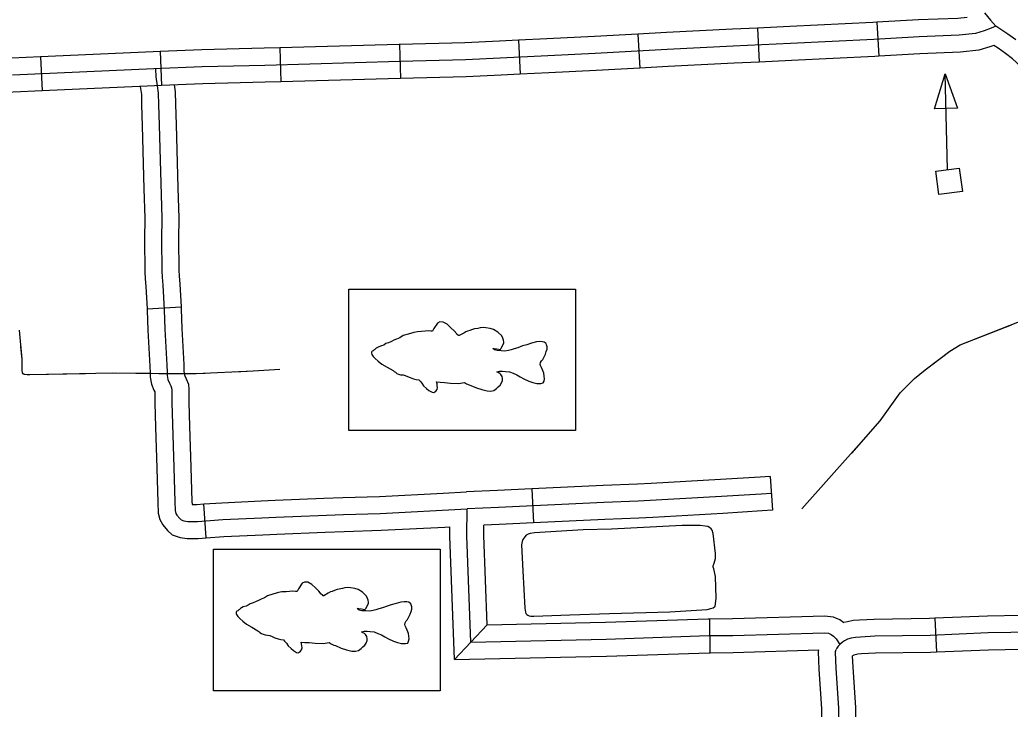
# Model space of a CAD drawing. Extents: x 1084508 to 1142749, y 1057638 to 1093403.
# Drawn here: x 1132518 to 1133890, y 1071967 to 1072922 of the extents above; entities that cross this region are included whole.
import ezdxf

# ---------------------------------------------------------------- set-up
doc = ezdxf.new("R2010")
doc.units = 0
for name, color, linetype in [('Level 32', 7, 'Continuous'), ('Level 35', 7, 'Continuous'), ('Level 43', 7, 'Continuous'), ('Level 45', 7, 'Continuous'), ('Level 56', 7, 'Continuous'), ('Level 57', 7, 'Continuous')]:
    doc.layers.add(name, color=color, linetype=linetype)

msp = doc.modelspace()

# ---------------------------------------------------------------- linework, layer by layer
at = {"layer": 'Level 32'}
for p, q in [((1133705.6, 1072918.1), (1133708.2, 1072871.1)), ((1133540.3, 1072910.1), (1133542.5, 1072863)), ((1133209.2, 1072893.2), (1133211.5, 1072846.2)), ((1133374.6, 1072901.8), (1133377.1, 1072854.8)), ((1132712.4, 1072877.6), (1132714.4, 1072830.5)), ((1132878.4, 1072882.7), (1132879.7, 1072835.6)), ((1133044.1, 1072887.5), (1133045.3, 1072840.4)), ((1132546.8, 1072870.2), (1132548.9, 1072823.1))]:
    msp.add_line(p, q, dxfattribs=at)
for points in [[(1133705.6, 1072918.1), (1133700.1, 1072917.8), (1133584.9, 1072912.2), (1133540.3, 1072910.1)], [(1133830.7, 1072925), (1133818, 1072923.6), (1133763.2, 1072921.4), (1133705.6, 1072918.1)], [(1133854.8, 1072931.1), (1133863.1, 1072921.1), (1133870.6, 1072912.6)], [(1133870.6, 1072912.6), (1133863.8, 1072910.1), (1133854.5, 1072906.3), (1133842.3, 1072902.7), (1133819.8, 1072900.1), (1133764.3, 1072897.9), (1133701.3, 1072894.3), (1133586.1, 1072888.6), (1133506.5, 1072884.9), (1133415.1, 1072880.4), (1133315.5, 1072875), (1133249.7, 1072871.6), (1133183.7, 1072868.4), (1133135.5, 1072866.3), (1133044.4, 1072863.9), (1132857.3, 1072858.5), (1132770.8, 1072856.4), (1132703.8, 1072853.6), (1132507.8, 1072844.9)], [(1133540.3, 1072910.1), (1133505.4, 1072908.4), (1133413.9, 1072904), (1133374.6, 1072901.8)], [(1133898.1, 1072893.9), (1133887.2, 1072901.5), (1133870.6, 1072912.6)], [(1133209.2, 1072893.2), (1133182.6, 1072891.9), (1133134.6, 1072889.8), (1133044.1, 1072887.5)], [(1133374.6, 1072901.8), (1133314.2, 1072898.5), (1133248.5, 1072895.2), (1133209.2, 1072893.2)], [(1132712.4, 1072877.6), (1132702.8, 1072877.2), (1132546.8, 1072870.2)], [(1132878.4, 1072882.7), (1132856.7, 1072882.1), (1132770, 1072880), (1132712.4, 1072877.6)], [(1133044.1, 1072887.5), (1133043.7, 1072887.4), (1132878.4, 1072882.7)], [(1133867.7, 1072886.2), (1133862.3, 1072884), (1133847, 1072879.5), (1133821.6, 1072876.6), (1133765.4, 1072874.4), (1133708.2, 1072871.1)], [(1133985.3, 1072780), (1133981.8, 1072783.1), (1133972.3, 1072792.8), (1133956.7, 1072807.9), (1133935.1, 1072828.5), (1133911.1, 1072851.3), (1133893.4, 1072867.5), (1133884, 1072875), (1133873.9, 1072882.1), (1133867.7, 1072886.2)], [(1132546.8, 1072870.2), (1132506.8, 1072868.4), (1132407.4, 1072864.6), (1132380.8, 1072862.9)], [(1133542.5, 1072863), (1133507.7, 1072861.4), (1133416.3, 1072856.9), (1133377.1, 1072854.8)], [(1133708.2, 1072871.1), (1133702.6, 1072870.8), (1133587.2, 1072865.1), (1133542.5, 1072863)], [(1133377.1, 1072854.8), (1133316.7, 1072851.5), (1133250.9, 1072848.1), (1133211.5, 1072846.2)], [(1132879.7, 1072835.6), (1132857.9, 1072835), (1132771.5, 1072832.9), (1132714.4, 1072830.5)], [(1133045.3, 1072840.4), (1133045, 1072840.4), (1132879.7, 1072835.6)], [(1133211.5, 1072846.2), (1133184.8, 1072844.9), (1133136.3, 1072842.8), (1133045.3, 1072840.4)], [(1132548.9, 1072823.1), (1132508.8, 1072821.3), (1132409.7, 1072817.5), (1132383.7, 1072815.9)], [(1132714.4, 1072830.5), (1132704.8, 1072830.1), (1132548.9, 1072823.1)]]:
    msp.add_lwpolyline(points, dxfattribs=at)
at = {"layer": 'Level 35'}
msp.add_lwpolyline([(1133298.7, 1072215.1), (1133231, 1072210.8), (1133225.1, 1072210), (1133222.4, 1072208.9), (1133219.8, 1072207.6), (1133217.7, 1072205.6), (1133216.5, 1072203.7), (1133215.1, 1072201.6), (1133214.2, 1072198.8), (1133213.4, 1072194.1), (1133215.1, 1072158.2), (1133218, 1072106.6), (1133218.8, 1072101.2), (1133219.4, 1072099.3), (1133220.7, 1072097.8), (1133222, 1072096.8), (1133223.7, 1072096), (1133225.9, 1072095.7), (1133230.2, 1072095.5), (1133280.1, 1072097.2), (1133335.2, 1072099.4), (1133418.9, 1072101.7), (1133470.7, 1072104.5), (1133475.6, 1072105.9), (1133479, 1072107.2), (1133480.9, 1072108.7), (1133481.4, 1072109.5), (1133482.2, 1072112.6), (1133482.9, 1072120.6), (1133482.1, 1072150.6), (1133479.6, 1072161), (1133478.7, 1072163.6), (1133478.8, 1072165.2), (1133480, 1072169.1), (1133482.1, 1072175.3), (1133481.9, 1072182.1), (1133478.8, 1072209.9), (1133477.2, 1072214.4), (1133476.1, 1072216.5), (1133473.5, 1072218.5), (1133471.2, 1072219.5), (1133467.6, 1072220.3), (1133460.8, 1072221.1), (1133436, 1072221.1), (1133338.1, 1072216)], close=True, dxfattribs=at)
at = {"layer": 'Level 43'}
for points in [[(1133601.8, 1072244.2), (1133710.4, 1072365.9), (1133738, 1072404.7), (1133757.8, 1072424.6), (1133772.5, 1072436.6), (1133806.8, 1072462.7), (1133821, 1072471.2), (1133905.7, 1072504.4), (1133917.2, 1072507.2)], [(1133781.7, 1072443.6), (1133806.8, 1072462.7), (1133821, 1072471.2), (1133892, 1072499)], [(1132878.1, 1072437), (1132841.5, 1072434.9), (1132762.5, 1072431.3), (1132710.7, 1072431.3), (1132646.3, 1072432.3), (1132531.7, 1072429.6), (1132528, 1072429.6), (1132524.9, 1072430.1), (1132524.2, 1072430.3), (1132523.6, 1072430.7), (1132522.5, 1072431.3), (1132521.8, 1072432.4), (1132521.6, 1072433.2), (1132521.2, 1072435.8), (1132521.1, 1072451.6), (1132517.5, 1072491.7)], [(1132609, 1072431.4), (1132531.7, 1072429.6), (1132528, 1072429.6), (1132524.9, 1072430.1), (1132524.2, 1072430.3), (1132523.6, 1072430.7), (1132522.5, 1072431.3), (1132521.8, 1072432.4), (1132521.6, 1072433.2), (1132521.2, 1072435.8), (1132521.1, 1072451.6), (1132519.6, 1072468.4)], [(1132697.7, 1072431.5), (1132650.4, 1072432.2)], [(1132774.7, 1072431.8), (1132762.5, 1072431.3), (1132748.1, 1072431.3)], [(1132878.1, 1072437), (1132841.5, 1072434.9), (1132816.1, 1072433.7)], [(1133670.8, 1072321.5), (1133710.4, 1072365.9), (1133738, 1072404.7), (1133750.1, 1072416.9)]]:
    msp.add_lwpolyline(points, dxfattribs=at)
at = {"layer": 'Level 45'}
for p, q in [((1132694.4, 1072521.4), (1132741.4, 1072523.8)), ((1133558, 1072289.1), (1133561.1, 1072242.1)), ((1133227.5, 1072271.8), (1133229.7, 1072224.7)), ((1132776.3, 1072204), (1132773.1, 1072251)), ((1133165.8, 1072083.6), (1133120.5, 1072035.5)), ((1133474.7, 1072044.9), (1133474.2, 1072092)), ((1133786.1, 1072092.5), (1133788.1, 1072045.5))]:
    msp.add_line(p, q, dxfattribs=at)
for points in [[(1132705.8, 1072853.6), (1132706.7, 1072842.7), (1132708.3, 1072830.3), (1132709.9, 1072819.9), (1132710.3, 1072804.3), (1132711.1, 1072775.6), (1132714.7, 1072646.7), (1132714.3, 1072617.8), (1132714.7, 1072573.4), (1132715.3, 1072564.9), (1132716.3, 1072553.8), (1132718, 1072519.7), (1132719, 1072492.9), (1132721.6, 1072443), (1132722, 1072433.7), (1132722.2, 1072429.1), (1132723.2, 1072423.4), (1132725.2, 1072418.4), (1132727.3, 1072414.5), (1132728.3, 1072411.9), (1132728.5, 1072408.7), (1132728.7, 1072391.3), (1132731.3, 1072301.3), (1132732.9, 1072253.7), (1132733.3, 1072241.7), (1132734.3, 1072237.9), (1132735.7, 1072235.3), (1132739.6, 1072230.6), (1132741.6, 1072228.8), (1132745.4, 1072227.4), (1132750.9, 1072226.8), (1132764.2, 1072226.8), (1132799.4, 1072229.2), (1132853.5, 1072231.5), (1132872.9, 1072232.5), (1132966.6, 1072236.5), (1133017.5, 1072237.9), (1133137.9, 1072244.1)], [(1132684.7, 1072829.2), (1132686.4, 1072817.9), (1132686.8, 1072803.7), (1132687.6, 1072774.9), (1132690, 1072687.6)], [(1132732, 1072831.3), (1132733.4, 1072822), (1132733.8, 1072804.9), (1132734.6, 1072776.2), (1132737.1, 1072688.9)], [(1132690, 1072687.6), (1132691.1, 1072646.6), (1132690.7, 1072617.9), (1132691.1, 1072572.5), (1132691.8, 1072563), (1132692.8, 1072552.1), (1132694.4, 1072521.4)], [(1132737.1, 1072688.9), (1132738.2, 1072646.9), (1132737.8, 1072617.7), (1132738.2, 1072574.3), (1132738.7, 1072566.8), (1132739.7, 1072555.4), (1132741.4, 1072523.8)], [(1132694.4, 1072521.4), (1132694.5, 1072518.7), (1132695.5, 1072491.9), (1132698.1, 1072441.9), (1132698.5, 1072432.7), (1132698.7, 1072426.6), (1132700.4, 1072416.9), (1132703.8, 1072408.4), (1132705, 1072406.2), (1132705.2, 1072390.8), (1132706.1, 1072357.5)], [(1132741.4, 1072523.8), (1132741.6, 1072520.7), (1132742.5, 1072494), (1132745.1, 1072444.1), (1132745.5, 1072434.7), (1132745.7, 1072431.7), (1132746, 1072429.8), (1132746.5, 1072428.5), (1132748.7, 1072424.4), (1132751.6, 1072417), (1132752.1, 1072409.6), (1132752.3, 1072391.7), (1132753.2, 1072358.9)], [(1132706.1, 1072357.5), (1132707.8, 1072300.6), (1132709.4, 1072253), (1132709.8, 1072238.2), (1132712.2, 1072229.2), (1132716.1, 1072222.1), (1132722.6, 1072214.2), (1132729.2, 1072208.2), (1132740, 1072204.3), (1132749.7, 1072203.2), (1132765, 1072203.2), (1132776.3, 1072204)], [(1132753.2, 1072358.9), (1132754.8, 1072302), (1132756.4, 1072254.5), (1132756.6, 1072250.3), (1132763.4, 1072250.3), (1132773.1, 1072251)], [(1133558, 1072289.1), (1133543.7, 1072288.1), (1133489.1, 1072284.6), (1133392.9, 1072279.3)], [(1133392.9, 1072279.3), (1133373.8, 1072278.2), (1133326.5, 1072276.5), (1133227.5, 1072271.8)], [(1132773.1, 1072251), (1132798.1, 1072252.7), (1132852.4, 1072255.1), (1132871.8, 1072256.1), (1132939.3, 1072258.9)], [(1132939.3, 1072258.9), (1132965.8, 1072260), (1133016.6, 1072261.4), (1133104.6, 1072265.9)], [(1133104.6, 1072265.9), (1133136.7, 1072267.6)], [(1133227.5, 1072271.8), (1133180.1, 1072269.5), (1133136.9, 1072267.6)], [(1133559.6, 1072265.6), (1133545.2, 1072264.6), (1133490.5, 1072261.1), (1133374.9, 1072254.7), (1133327.5, 1072252.9), (1133181.1, 1072246), (1133137.9, 1072244.1)], [(1133143.2, 1072059.6), (1133137.5, 1072206.7), (1133137.9, 1072244.1)], [(1133395.4, 1072232.3), (1133376, 1072231.2), (1133328.5, 1072229.4), (1133229.7, 1072224.7)], [(1133561.1, 1072242.1), (1133546.8, 1072241.2), (1133492, 1072237.6), (1133395.4, 1072232.3)], [(1132941.3, 1072211.9), (1132967.4, 1072213), (1133018.5, 1072214.4), (1133107.1, 1072218.9)], [(1133107.1, 1072218.9), (1133114.1, 1072219.3)], [(1133120.5, 1072035.5), (1133114, 1072206.4), (1133114.1, 1072219.3)], [(1133165.8, 1072083.6), (1133161.1, 1072207.1), (1133161.2, 1072221.6)], [(1133229.7, 1072224.7), (1133182.2, 1072222.5), (1133161.2, 1072221.6)], [(1132776.3, 1072204), (1132800.8, 1072205.7), (1132854.6, 1072208), (1132874, 1072209), (1132941.3, 1072211.9)], [(1133474.2, 1072092), (1133505.7, 1072092.3), (1133633.3, 1072096), (1133644.9, 1072094.8), (1133649.3, 1072092.9)], [(1134449.3, 1072096.6), (1134327.7, 1072088.4), (1134244.6, 1072086.9), (1134103.6, 1072079.5), (1133984.9, 1072074.3), (1133859.7, 1072072.2), (1133779.3, 1072068.6), (1133702.9, 1072067.6), (1133682.9, 1072066.6), (1133675.8, 1072066.1), (1133670.2, 1072064.9), (1133664.8, 1072063.6), (1133660.8, 1072061.3), (1133658.1, 1072059.5), (1133654.4, 1072056.1), (1133652.1, 1072053.8), (1133650.2, 1072051.3), (1133649.3, 1072049.3)], [(1133952.3, 1072097.3), (1133859, 1072095.7), (1133786.1, 1072092.5)], [(1133165.8, 1072083.6), (1133308.3, 1072086.8)], [(1133308.3, 1072086.8), (1133329.7, 1072087.3), (1133472, 1072092), (1133474.2, 1072092)], [(1133649.3, 1072092.9), (1133654.2, 1072090.8), (1133659.9, 1072086.7)], [(1133786.1, 1072092.5), (1133778.7, 1072092.2), (1133702.1, 1072091.1), (1133681.6, 1072090.1), (1133672.6, 1072089.5), (1133665, 1072087.8), (1133659.9, 1072086.7)], [(1133143.2, 1072059.6), (1133330.3, 1072063.8), (1133472.6, 1072068.5), (1133506.2, 1072068.8), (1133632.4, 1072072.5), (1133638.8, 1072071.8), (1133642.5, 1072070.2), (1133645.6, 1072067.9), (1133649.1, 1072064.3), (1133654.4, 1072056.1)], [(1133120.5, 1072035.5), (1133309.4, 1072039.7)], [(1133309.4, 1072039.7), (1133331, 1072040.2), (1133473.1, 1072044.9), (1133474.7, 1072044.9)], [(1133474.7, 1072044.9), (1133506.7, 1072045.3), (1133625, 1072048.7)], [(1133629.9, 1071934.7), (1133629.6, 1071967.3), (1133625.8, 1072022.2), (1133624.8, 1072046), (1133625, 1072048.7)], [(1133703.2, 1070610.7), (1133701.1, 1070658.7), (1133700.3, 1070676.2), (1133699.9, 1070707.6), (1133699.9, 1070725.9), (1133693.8, 1070821.6), (1133692.6, 1070875), (1133694.2, 1070886), (1133695.8, 1070900.7), (1133696.6, 1070912.1), (1133697.1, 1070941), (1133691.8, 1071086.8), (1133686.1, 1071182.5), (1133681.6, 1071264), (1133671, 1071514.1), (1133660, 1071771.1), (1133653.9, 1071888), (1133653.1, 1071968.2), (1133649.3, 1072023.5), (1133648.4, 1072045.3), (1133648.5, 1072046.6), (1133649.3, 1072049.3)], [(1133788.1, 1072045.5), (1133780, 1072045.1), (1133703.7, 1072044.1), (1133684.2, 1072043.1), (1133679.1, 1072042.8), (1133675.4, 1072041.9), (1133673.5, 1072041.5), (1133673.5, 1072041.5), (1133672.1, 1072040.5)], [(1133677, 1071935.2), (1133676.6, 1071969.1), (1133672.8, 1072024.8), (1133672.1, 1072040.5)], [(1133953.1, 1072050.2), (1133860.4, 1072048.6), (1133788.1, 1072045.5)]]:
    msp.add_lwpolyline(points, dxfattribs=at)
at = {"layer": 'Level 56'}
for p, q in [((1133785.6, 1072798.5), (1133800.4, 1072846.9)), ((1133800.4, 1072846.9), (1133817.6, 1072799.3)), ((1133817.6, 1072799.3), (1133785.6, 1072798.5))]:
    msp.add_line(p, q, dxfattribs=at)
msp.add_lwpolyline([(1133803.6, 1072714.1), (1133800.4, 1072846.9)], dxfattribs=at)
msp.add_lwpolyline([(1133791.6, 1072679.6), (1133787.4, 1072712), (1133819.9, 1072716.3), (1133824.1, 1072683.9)], close=True, dxfattribs=at)
at = {"layer": 'Level 57'}
for points in [[(1133287.8, 1072548.6), (1133287.8, 1072352.5), (1132974, 1072352.5)], [(1132974, 1072352.5), (1132974, 1072548.6), (1133287.8, 1072548.6)], [(1133091.6, 1072493.8), (1133090, 1072490.2), (1133087.6, 1072490.2), (1133083.9, 1072490.6), (1133079.5, 1072490.2), (1133074.6, 1072489.8), (1133068.9, 1072489.3), (1133064, 1072488.5), (1133056.3, 1072486.1), (1133049, 1072484.1), (1133044.5, 1072481.2), (1133040.1, 1072479.2), (1133036.4, 1072477.6), (1133033.1, 1072475.9), (1133029.1, 1072474.3), (1133025, 1072473.1), (1133022.2, 1072471.1), (1133019.3, 1072469.8), (1133015.3, 1072468.6), (1133012.8, 1072467.4), (1133011.6, 1072466.6), (1133010.8, 1072465.8), (1133010, 1072465), (1133009, 1072464.4), (1133008.4, 1072463.8), (1133007.8, 1072463.1)], [(1133123.4, 1072486.4), (1133119.9, 1072490.6), (1133115.4, 1072495), (1133110.1, 1072499.9), (1133104.7, 1072502.7), (1133100, 1072503.1), (1133096.7, 1072501.5), (1133091.6, 1072493.8)], [(1133185.1, 1072463), (1133179.4, 1072463.3), (1133175.7, 1072464.2), (1133173.3, 1072466.2), (1133175.3, 1072466.2), (1133179, 1072465.8), (1133183.9, 1072465), (1133185.1, 1072466.6), (1133188.7, 1072473.5), (1133188.7, 1072475.1), (1133188.3, 1072478), (1133187.5, 1072480.4), (1133185.9, 1072483.7), (1133180.6, 1072488.9), (1133174.5, 1072492.6), (1133169.6, 1072494.2), (1133164, 1072495), (1133159.9, 1072495.4), (1133155.8, 1072495), (1133152.6, 1072494.2), (1133148.1, 1072493.4), (1133145.3, 1072492.6), (1133141.6, 1072491.4), (1133138.4, 1072490.2), (1133135.9, 1072489.3), (1133133.1, 1072487.7), (1133127, 1072484.1), (1133125.8, 1072484.1), (1133125, 1072485.3), (1133124.1, 1072485.3), (1133123.7, 1072486.1), (1133123.4, 1072486.4)], [(1133226.9, 1072473.5), (1133220.4, 1072471.5), (1133214.7, 1072469.8), (1133208.2, 1072467.4), (1133203, 1072465.8), (1133198.9, 1072464.6), (1133195.4, 1072463.5)], [(1133247.2, 1072473.1), (1133244.6, 1072475), (1133242.1, 1072475.5), (1133238.3, 1072475.8), (1133233.8, 1072475.3), (1133226.9, 1072473.5)], [(1133242.8, 1072451.2), (1133244.8, 1072454.8), (1133246.4, 1072458.5), (1133247.6, 1072462.1), (1133248.9, 1072465.4), (1133248.9, 1072468.6), (1133248, 1072471.5), (1133247.2, 1072473.1)], [(1133007.8, 1072463.1), (1133006.3, 1072462.5), (1133005.9, 1072462.1), (1133005.5, 1072461.3), (1133005.5, 1072459.7), (1133005.9, 1072458.1), (1133007.6, 1072455.2), (1133010.4, 1072452.4), (1133014.5, 1072448.7), (1133019.7, 1072444.7), (1133027.1, 1072440.6), (1133035.2, 1072435.7), (1133036.8, 1072434.5), (1133038.4, 1072433.3), (1133040.5, 1072431.7), (1133042.9, 1072430.8), (1133045.3, 1072430), (1133049, 1072429.6), (1133051.8, 1072428.8), (1133055.1, 1072427.6), (1133058.7, 1072426), (1133063.6, 1072424.3), (1133067.3, 1072423.5), (1133070.9, 1072423.1), (1133072.6, 1072421.1), (1133075, 1072418.3), (1133077.4, 1072414.6), (1133081.5, 1072410.9), (1133084.7, 1072408.1), (1133089.2, 1072405.7), (1133091.6, 1072405.3), (1133092.9, 1072406.1), (1133094.5, 1072407.3), (1133096.1, 1072409.3), (1133096.9, 1072412.2), (1133096.5, 1072414.6), (1133096.1, 1072417.4), (1133095.3, 1072419.9), (1133100.6, 1072419.5), (1133106.7, 1072419.1), (1133114.8, 1072418.3), (1133125.8, 1072417.8), (1133134.3, 1072419.1), (1133137.1, 1072417.4), (1133140.8, 1072415.8), (1133143.1, 1072415)], [(1133170.9, 1072407.3), (1133174.9, 1072408.1), (1133178.6, 1072410.9), (1133181, 1072413.4), (1133183.5, 1072415.4), (1133185.5, 1072418.7), (1133186.7, 1072421.9), (1133186.7, 1072424.8), (1133186.3, 1072427.6), (1133184.7, 1072430.4), (1133183, 1072431.7), (1133181, 1072432.9), (1133179, 1072434.1), (1133182.6, 1072434.9), (1133186.7, 1072434.9), (1133191.2, 1072434.5), (1133196.5, 1072434.1), (1133201.7, 1072432.1), (1133206.6, 1072430), (1133211.5, 1072427.2), (1133216.4, 1072424.3), (1133223.3, 1072421.1), (1133229, 1072419.1), (1133234.6, 1072417.8), (1133239.9, 1072417.8), (1133243.2, 1072418.7), (1133244.4, 1072421.1), (1133245.2, 1072424.3), (1133244.8, 1072428), (1133244, 1072432.1), (1133242.4, 1072436.5), (1133240.7, 1072439.8), (1133239.5, 1072442.6), (1133239.1, 1072444.3), (1133239.5, 1072446.7), (1133241.1, 1072449.1), (1133242.8, 1072451.2)], [(1133195.4, 1072463.5), (1133190.3, 1072462.8), (1133185.1, 1072463)], [(1133143.1, 1072415), (1133151, 1072411.6), (1133158.2, 1072409.3), (1133165.5, 1072407.5), (1133170.9, 1072407.3)], [(1133100.3, 1072188.3), (1133100.3, 1071992.1), (1132786.4, 1071992.1)], [(1132786.4, 1071992.1), (1132786.4, 1072188.3), (1133100.3, 1072188.3)], [(1132935.8, 1072126.1), (1132932.3, 1072130.3), (1132927.8, 1072134.7), (1132922.5, 1072139.5), (1132917.1, 1072142.4), (1132912.4, 1072142.8), (1132909.1, 1072141.2), (1132904.1, 1072133.5)], [(1132904.1, 1072133.5), (1132902.4, 1072129.8), (1132900, 1072129.8), (1132896.3, 1072130.2), (1132891.9, 1072129.8), (1132887, 1072129.4), (1132881.3, 1072129), (1132876.4, 1072128.2), (1132868.7, 1072125.8), (1132861.4, 1072123.7), (1132856.9, 1072120.9), (1132852.5, 1072118.9), (1132848.8, 1072117.2), (1132845.6, 1072115.6), (1132841.5, 1072114), (1132837.4, 1072112.8), (1132834.6, 1072110.7), (1132831.8, 1072109.5), (1132827.7, 1072108.3), (1132825.3, 1072107.1), (1132824, 1072106.3), (1132823.2, 1072105.5), (1132822.4, 1072104.7), (1132821.5, 1072104.1), (1132820.8, 1072103.4), (1132820.2, 1072102.8)], [(1132997.5, 1072102.7), (1132991.8, 1072103), (1132988.2, 1072103.8), (1132985.7, 1072105.9), (1132987.8, 1072105.9), (1132991.4, 1072105.5), (1132996.3, 1072104.7), (1132997.5, 1072106.3), (1133001.2, 1072113.2), (1133001.2, 1072114.8), (1133000.8, 1072117.7), (1132999.9, 1072120.1), (1132998.3, 1072123.3), (1132993, 1072128.6), (1132986.9, 1072132.3), (1132982.1, 1072133.9), (1132976.4, 1072134.7), (1132972.3, 1072135.1), (1132968.3, 1072134.7), (1132965, 1072133.9), (1132960.5, 1072133.1), (1132957.7, 1072132.3), (1132954, 1072131.1), (1132950.8, 1072129.8), (1132948.3, 1072129), (1132945.5, 1072127.4), (1132939.4, 1072123.7), (1132938.2, 1072123.7), (1132937.4, 1072125), (1132936.6, 1072125), (1132936.2, 1072125.8), (1132935.8, 1072126.1)], [(1133039.3, 1072113.2), (1133032.8, 1072111.2), (1133027.2, 1072109.5), (1133020.7, 1072107.1), (1133015.4, 1072105.5), (1133011.3, 1072104.2), (1133007.8, 1072103.2)], [(1133059.7, 1072112.8), (1133057.1, 1072114.7), (1133054.5, 1072115.2), (1133050.7, 1072115.5), (1133046.2, 1072115), (1133039.3, 1072113.2)], [(1133055.2, 1072090.8), (1133057.2, 1072094.5), (1133058.8, 1072098.2), (1133060.1, 1072101.8), (1133061.3, 1072105.1), (1133061.3, 1072108.3), (1133060.5, 1072111.2), (1133059.7, 1072112.8)], [(1132820.2, 1072102.8), (1132818.8, 1072102.2), (1132818.3, 1072101.8), (1132817.9, 1072101), (1132817.9, 1072099.4), (1132818.3, 1072097.7), (1132820, 1072094.9), (1132822.8, 1072092.1), (1132826.9, 1072088.4), (1132832.2, 1072084.3), (1132839.5, 1072080.3), (1132847.6, 1072075.4), (1132849.2, 1072074.2), (1132850.8, 1072073), (1132852.9, 1072071.3), (1132855.3, 1072070.5), (1132857.8, 1072069.7), (1132861.4, 1072069.3), (1132864.3, 1072068.5), (1132867.5, 1072067.3), (1132871.2, 1072065.7), (1132876, 1072064), (1132879.7, 1072063.2), (1132883.3, 1072062.8), (1132885, 1072060.8), (1132887.4, 1072057.9), (1132889.8, 1072054.3), (1132893.9, 1072050.6), (1132897.2, 1072047.8), (1132901.6, 1072045.3), (1132904.1, 1072044.9), (1132905.3, 1072045.8), (1132906.9, 1072047), (1132908.5, 1072049), (1132909.3, 1072051.8), (1132908.9, 1072054.3), (1132908.5, 1072057.1), (1132907.7, 1072059.6), (1132913, 1072059.2), (1132919.1, 1072058.8), (1132927.2, 1072057.9), (1132938.2, 1072057.5), (1132946.7, 1072058.8), (1132949.6, 1072057.1), (1132953.2, 1072055.5), (1132955.5, 1072054.7)], [(1133007.8, 1072103.2), (1133002.8, 1072102.5), (1132997.5, 1072102.7)], [(1132983.3, 1072047), (1132987.3, 1072047.8), (1132991, 1072050.6), (1132993.4, 1072053.1), (1132995.9, 1072055.1), (1132997.9, 1072058.3), (1132999.1, 1072061.6), (1132999.1, 1072064.4), (1132998.7, 1072067.3), (1132997.1, 1072070.1), (1132995.5, 1072071.3), (1132993.4, 1072072.6), (1132991.4, 1072073.8), (1132995.1, 1072074.6), (1132999.1, 1072074.6), (1133003.6, 1072074.2), (1133008.9, 1072073.8), (1133014.2, 1072071.7), (1133019, 1072069.7), (1133023.9, 1072066.9), (1133028.8, 1072064), (1133035.7, 1072060.8), (1133041.4, 1072058.8), (1133047.1, 1072057.5), (1133052.3, 1072057.5), (1133055.6, 1072058.3), (1133056.8, 1072060.8), (1133057.6, 1072064), (1133057.2, 1072067.7), (1133056.4, 1072071.7), (1133054.8, 1072076.2), (1133053.2, 1072079.5), (1133051.9, 1072082.3), (1133051.5, 1072083.9), (1133051.9, 1072086.4), (1133053.6, 1072088.8), (1133055.2, 1072090.8)], [(1132955.5, 1072054.7), (1132963.4, 1072051.2), (1132970.6, 1072048.9), (1132977.9, 1072047.2), (1132983.3, 1072047)]]:
    msp.add_lwpolyline(points, dxfattribs=at)

doc.saveas('drawing.dxf')
